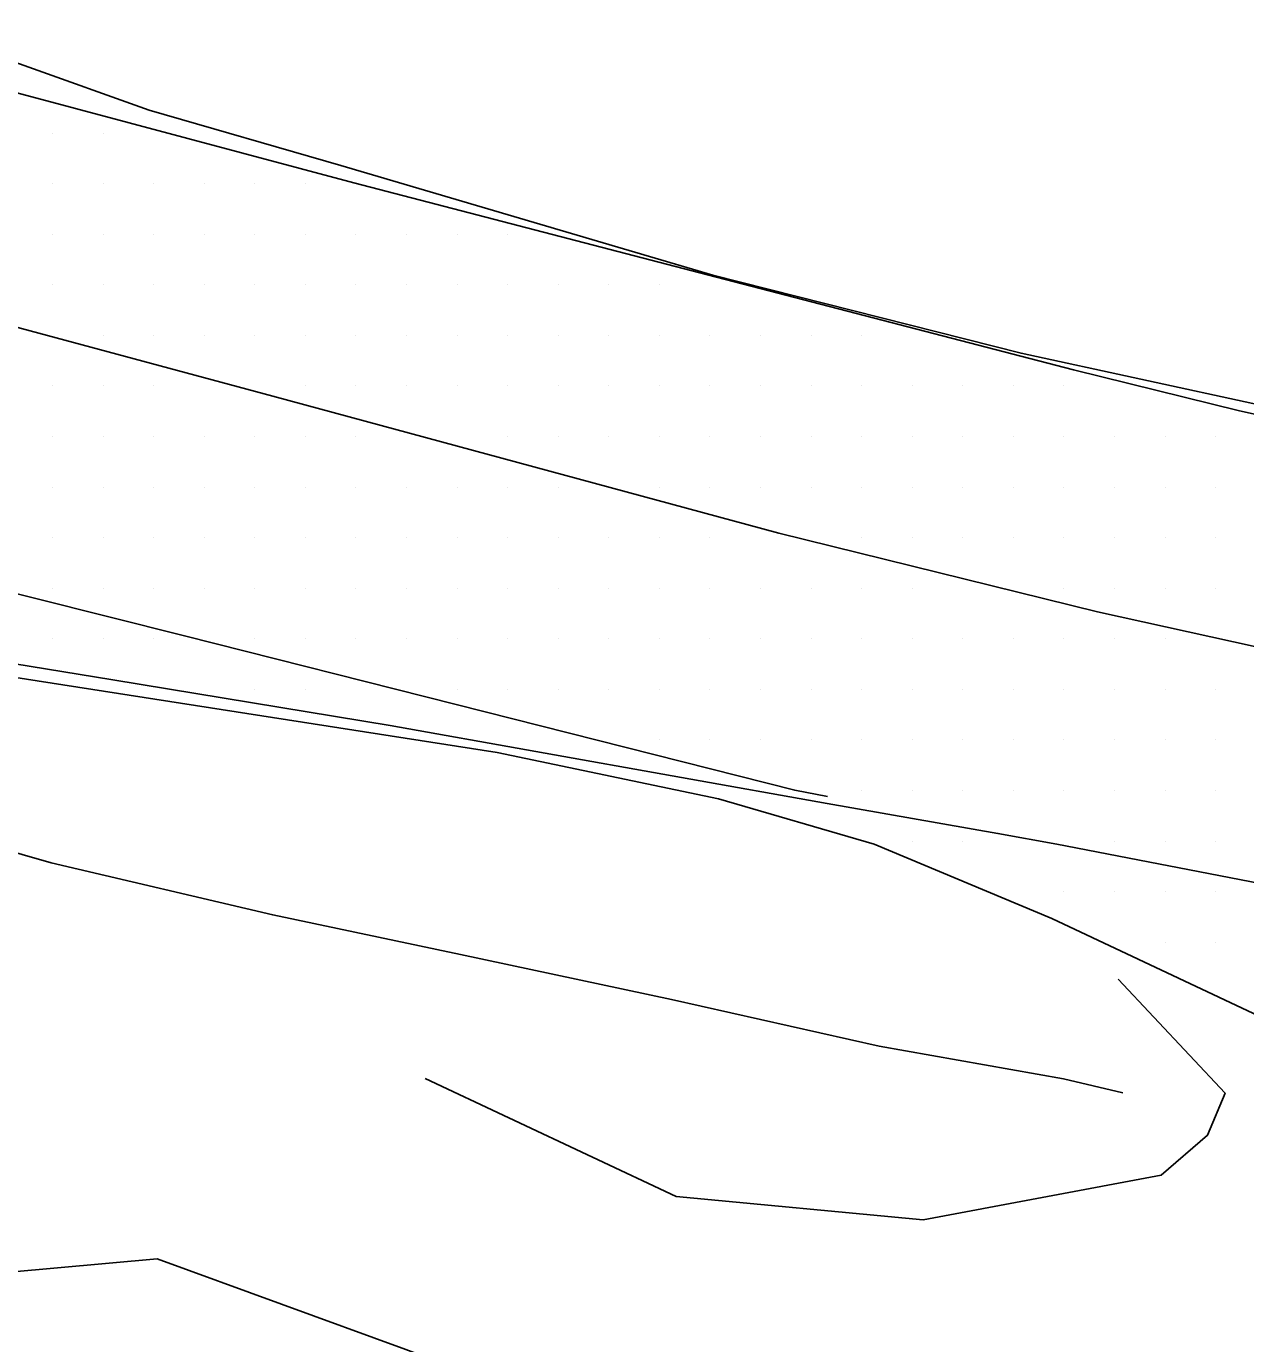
# Model space of a CAD drawing. Extents: x 1762120 to 1766775, y 709485 to 712965.
# Drawn here: x 1763485 to 1763545.2, y 712443.9 to 712509 of the extents above; entities that cross this region are included whole.
import ezdxf

# ---------------------------------------------------------------- set-up
doc = ezdxf.new("R2010")
doc.units = 0
for name, color, linetype in [('Exist DTM Scan Elevation Point', 7, 'Continuous'), ('Exist Roads EOP', 7, 'Continuous'), ('Exist Roads EOT', 7, 'Continuous'), ('PH Exist DTM Breakline', 7, 'Continuous')]:
    doc.layers.add(name, color=color, linetype=linetype)

msp = doc.modelspace()

# ---------------------------------------------------------------- linework, layer by layer
at = {"layer": 'Exist DTM Scan Elevation Point'}
for p, q in [((1763486.25, 712503.75), (1763486.25, 712503.75)), ((1763488.75, 712503.75), (1763488.75, 712503.75)), ((1763486.25, 712501.25), (1763486.25, 712501.25)), ((1763488.75, 712501.25), (1763488.75, 712501.25)), ((1763491.25, 712501.25), (1763491.25, 712501.25)), ((1763493.75, 712501.25), (1763493.75, 712501.25)), ((1763496.25, 712501.25), (1763496.25, 712501.25)), ((1763498.75, 712501.25), (1763498.75, 712501.25)), ((1763486.25, 712498.75), (1763486.25, 712498.75)), ((1763488.75, 712498.75), (1763488.75, 712498.75)), ((1763491.25, 712498.75), (1763491.25, 712498.75)), ((1763493.75, 712498.75), (1763493.75, 712498.75)), ((1763496.25, 712498.75), (1763496.25, 712498.75)), ((1763498.75, 712498.75), (1763498.75, 712498.75)), ((1763501.25, 712498.75), (1763501.25, 712498.75)), ((1763503.75, 712498.75), (1763503.75, 712498.75)), ((1763506.25, 712498.75), (1763506.25, 712498.75)), ((1763508.75, 712498.75), (1763508.75, 712498.75)), ((1763486.25, 712496.25), (1763486.25, 712496.25)), ((1763488.75, 712496.25), (1763488.75, 712496.25)), ((1763491.25, 712496.25), (1763491.25, 712496.25)), ((1763493.75, 712496.25), (1763493.75, 712496.25)), ((1763496.25, 712496.25), (1763496.25, 712496.25)), ((1763498.75, 712496.25), (1763498.75, 712496.25)), ((1763501.25, 712496.25), (1763501.25, 712496.25)), ((1763503.75, 712496.25), (1763503.75, 712496.25)), ((1763506.25, 712496.25), (1763506.25, 712496.25)), ((1763508.75, 712496.25), (1763508.75, 712496.25)), ((1763511.25, 712496.25), (1763511.25, 712496.25)), ((1763513.75, 712496.25), (1763513.75, 712496.25)), ((1763516.25, 712496.25), (1763516.25, 712496.25)), ((1763488.75, 712493.75), (1763488.75, 712493.75)), ((1763491.25, 712493.75), (1763491.25, 712493.75)), ((1763493.75, 712493.75), (1763493.75, 712493.75)), ((1763496.25, 712493.75), (1763496.25, 712493.75)), ((1763498.75, 712493.75), (1763498.75, 712493.75)), ((1763501.25, 712493.75), (1763501.25, 712493.75)), ((1763503.75, 712493.75), (1763503.75, 712493.75)), ((1763506.25, 712493.75), (1763506.25, 712493.75)), ((1763508.75, 712493.75), (1763508.75, 712493.75)), ((1763511.25, 712493.75), (1763511.25, 712493.75)), ((1763513.75, 712493.75), (1763513.75, 712493.75)), ((1763516.25, 712493.75), (1763516.25, 712493.75)), ((1763518.75, 712493.75), (1763518.75, 712493.75)), ((1763521.25, 712493.75), (1763521.25, 712493.75)), ((1763523.75, 712493.75), (1763523.75, 712493.75)), ((1763526.25, 712493.75), (1763526.25, 712493.75)), ((1763486.25, 712491.25), (1763486.25, 712491.25)), ((1763488.75, 712491.25), (1763488.75, 712491.25)), ((1763491.25, 712491.25), (1763491.25, 712491.25)), ((1763498.75, 712491.25), (1763498.75, 712491.25)), ((1763501.25, 712491.25), (1763501.25, 712491.25)), ((1763503.75, 712491.25), (1763503.75, 712491.25)), ((1763506.25, 712491.25), (1763506.25, 712491.25)), ((1763508.75, 712491.25), (1763508.75, 712491.25)), ((1763511.25, 712491.25), (1763511.25, 712491.25)), ((1763513.75, 712491.25), (1763513.75, 712491.25)), ((1763516.25, 712491.25), (1763516.25, 712491.25)), ((1763518.75, 712491.25), (1763518.75, 712491.25)), ((1763521.25, 712491.25), (1763521.25, 712491.25)), ((1763523.75, 712491.25), (1763523.75, 712491.25)), ((1763526.25, 712491.25), (1763526.25, 712491.25)), ((1763528.75, 712491.25), (1763528.75, 712491.25)), ((1763531.25, 712491.25), (1763531.25, 712491.25)), ((1763533.75, 712491.25), (1763533.75, 712491.25)), ((1763536.25, 712491.25), (1763536.25, 712491.25)), ((1763486.25, 712488.75), (1763486.25, 712488.75)), ((1763488.75, 712488.75), (1763488.75, 712488.75)), ((1763491.25, 712488.75), (1763491.25, 712488.75)), ((1763493.75, 712488.75), (1763493.75, 712488.75)), ((1763496.25, 712488.75), (1763496.25, 712488.75)), ((1763498.75, 712488.75), (1763498.75, 712488.75)), ((1763501.25, 712488.75), (1763501.25, 712488.75)), ((1763508.75, 712488.75), (1763508.75, 712488.75)), ((1763511.25, 712488.75), (1763511.25, 712488.75)), ((1763513.75, 712488.75), (1763513.75, 712488.75)), ((1763516.25, 712488.75), (1763516.25, 712488.75)), ((1763518.75, 712488.75), (1763518.75, 712488.75)), ((1763521.25, 712488.75), (1763521.25, 712488.75)), ((1763523.75, 712488.75), (1763523.75, 712488.75)), ((1763526.25, 712488.75), (1763526.25, 712488.75)), ((1763528.75, 712488.75), (1763528.75, 712488.75)), ((1763531.25, 712488.75), (1763531.25, 712488.75)), ((1763533.75, 712488.75), (1763533.75, 712488.75)), ((1763536.25, 712488.75), (1763536.25, 712488.75)), ((1763538.75, 712488.75), (1763538.75, 712488.75)), ((1763541.25, 712488.75), (1763541.25, 712488.75)), ((1763543.75, 712488.75), (1763543.75, 712488.75)), ((1763486.25, 712486.25), (1763486.25, 712486.25)), ((1763488.75, 712486.25), (1763488.75, 712486.25)), ((1763491.25, 712486.25), (1763491.25, 712486.25)), ((1763493.75, 712486.25), (1763493.75, 712486.25)), ((1763496.25, 712486.25), (1763496.25, 712486.25)), ((1763498.75, 712486.25), (1763498.75, 712486.25)), ((1763501.25, 712486.25), (1763501.25, 712486.25)), ((1763503.75, 712486.25), (1763503.75, 712486.25)), ((1763506.25, 712486.25), (1763506.25, 712486.25)), ((1763508.75, 712486.25), (1763508.75, 712486.25)), ((1763511.25, 712486.25), (1763511.25, 712486.25)), ((1763516.25, 712486.25), (1763516.25, 712486.25)), ((1763518.75, 712486.25), (1763518.75, 712486.25)), ((1763521.25, 712486.25), (1763521.25, 712486.25)), ((1763523.75, 712486.25), (1763523.75, 712486.25)), ((1763526.25, 712486.25), (1763526.25, 712486.25)), ((1763528.75, 712486.25), (1763528.75, 712486.25)), ((1763531.25, 712486.25), (1763531.25, 712486.25)), ((1763533.75, 712486.25), (1763533.75, 712486.25)), ((1763536.25, 712486.25), (1763536.25, 712486.25)), ((1763538.75, 712486.25), (1763538.75, 712486.25)), ((1763541.25, 712486.25), (1763541.25, 712486.25)), ((1763543.75, 712486.25), (1763543.75, 712486.25)), ((1763486.25, 712483.75), (1763486.25, 712483.75)), ((1763488.75, 712483.75), (1763488.75, 712483.75)), ((1763491.25, 712483.75), (1763491.25, 712483.75)), ((1763493.75, 712483.75), (1763493.75, 712483.75)), ((1763496.25, 712483.75), (1763496.25, 712483.75)), ((1763498.75, 712483.75), (1763498.75, 712483.75)), ((1763501.25, 712483.75), (1763501.25, 712483.75)), ((1763503.75, 712483.75), (1763503.75, 712483.75)), ((1763506.25, 712483.75), (1763506.25, 712483.75)), ((1763508.75, 712483.75), (1763508.75, 712483.75)), ((1763511.25, 712483.75), (1763511.25, 712483.75)), ((1763513.75, 712483.75), (1763513.75, 712483.75)), ((1763516.25, 712483.75), (1763516.25, 712483.75)), ((1763518.75, 712483.75), (1763518.75, 712483.75)), ((1763526.25, 712483.75), (1763526.25, 712483.75)), ((1763528.75, 712483.75), (1763528.75, 712483.75)), ((1763531.25, 712483.75), (1763531.25, 712483.75)), ((1763533.75, 712483.75), (1763533.75, 712483.75)), ((1763536.25, 712483.75), (1763536.25, 712483.75)), ((1763538.75, 712483.75), (1763538.75, 712483.75)), ((1763541.25, 712483.75), (1763541.25, 712483.75)), ((1763543.75, 712483.75), (1763543.75, 712483.75)), ((1763486.25, 712481.25), (1763486.25, 712481.25)), ((1763488.75, 712481.25), (1763488.75, 712481.25)), ((1763491.25, 712481.25), (1763491.25, 712481.25)), ((1763493.75, 712481.25), (1763493.75, 712481.25)), ((1763496.25, 712481.25), (1763496.25, 712481.25)), ((1763498.75, 712481.25), (1763498.75, 712481.25)), ((1763501.25, 712481.25), (1763501.25, 712481.25)), ((1763503.75, 712481.25), (1763503.75, 712481.25)), ((1763506.25, 712481.25), (1763506.25, 712481.25)), ((1763508.75, 712481.25), (1763508.75, 712481.25)), ((1763511.25, 712481.25), (1763511.25, 712481.25)), ((1763513.75, 712481.25), (1763513.75, 712481.25)), ((1763516.25, 712481.25), (1763516.25, 712481.25)), ((1763518.75, 712481.25), (1763518.75, 712481.25)), ((1763521.25, 712481.25), (1763521.25, 712481.25)), ((1763523.75, 712481.25), (1763523.75, 712481.25)), ((1763526.25, 712481.25), (1763526.25, 712481.25)), ((1763528.75, 712481.25), (1763528.75, 712481.25)), ((1763536.25, 712481.25), (1763536.25, 712481.25)), ((1763538.75, 712481.25), (1763538.75, 712481.25)), ((1763541.25, 712481.25), (1763541.25, 712481.25)), ((1763543.75, 712481.25), (1763543.75, 712481.25)), ((1763486.25, 712478.75), (1763486.25, 712478.75)), ((1763488.75, 712478.75), (1763488.75, 712478.75)), ((1763491.25, 712478.75), (1763491.25, 712478.75)), ((1763496.25, 712478.75), (1763496.25, 712478.75)), ((1763498.75, 712478.75), (1763498.75, 712478.75)), ((1763501.25, 712478.75), (1763501.25, 712478.75)), ((1763503.75, 712478.75), (1763503.75, 712478.75)), ((1763506.25, 712478.75), (1763506.25, 712478.75)), ((1763508.75, 712478.75), (1763508.75, 712478.75)), ((1763511.25, 712478.75), (1763511.25, 712478.75)), ((1763513.75, 712478.75), (1763513.75, 712478.75)), ((1763516.25, 712478.75), (1763516.25, 712478.75)), ((1763518.75, 712478.75), (1763518.75, 712478.75)), ((1763521.25, 712478.75), (1763521.25, 712478.75)), ((1763523.75, 712478.75), (1763523.75, 712478.75)), ((1763526.25, 712478.75), (1763526.25, 712478.75)), ((1763528.75, 712478.75), (1763528.75, 712478.75)), ((1763531.25, 712478.75), (1763531.25, 712478.75)), ((1763533.75, 712478.75), (1763533.75, 712478.75)), ((1763536.25, 712478.75), (1763536.25, 712478.75)), ((1763538.75, 712478.75), (1763538.75, 712478.75)), ((1763541.25, 712478.75), (1763541.25, 712478.75)), ((1763496.25, 712476.25), (1763496.25, 712476.25)), ((1763498.75, 712476.25), (1763498.75, 712476.25)), ((1763506.25, 712476.25), (1763506.25, 712476.25)), ((1763508.75, 712476.25), (1763508.75, 712476.25)), ((1763511.25, 712476.25), (1763511.25, 712476.25)), ((1763513.75, 712476.25), (1763513.75, 712476.25)), ((1763516.25, 712476.25), (1763516.25, 712476.25)), ((1763518.75, 712476.25), (1763518.75, 712476.25)), ((1763521.25, 712476.25), (1763521.25, 712476.25)), ((1763523.75, 712476.25), (1763523.75, 712476.25)), ((1763526.25, 712476.25), (1763526.25, 712476.25)), ((1763528.75, 712476.25), (1763528.75, 712476.25)), ((1763531.25, 712476.25), (1763531.25, 712476.25)), ((1763533.75, 712476.25), (1763533.75, 712476.25)), ((1763536.25, 712476.25), (1763536.25, 712476.25)), ((1763538.75, 712476.25), (1763538.75, 712476.25)), ((1763541.25, 712476.25), (1763541.25, 712476.25)), ((1763543.75, 712476.25), (1763543.75, 712476.25)), ((1763516.25, 712473.75), (1763516.25, 712473.75)), ((1763518.75, 712473.75), (1763518.75, 712473.75)), ((1763521.25, 712473.75), (1763521.25, 712473.75)), ((1763523.75, 712473.75), (1763523.75, 712473.75)), ((1763526.25, 712473.75), (1763526.25, 712473.75)), ((1763528.75, 712473.75), (1763528.75, 712473.75)), ((1763531.25, 712473.75), (1763531.25, 712473.75)), ((1763533.75, 712473.75), (1763533.75, 712473.75)), ((1763536.25, 712473.75), (1763536.25, 712473.75)), ((1763538.75, 712473.75), (1763538.75, 712473.75)), ((1763541.25, 712473.75), (1763541.25, 712473.75)), ((1763543.75, 712473.75), (1763543.75, 712473.75)), ((1763526.25, 712471.25), (1763526.25, 712471.25)), ((1763528.75, 712471.25), (1763528.75, 712471.25)), ((1763531.25, 712471.25), (1763531.25, 712471.25)), ((1763533.75, 712471.25), (1763533.75, 712471.25)), ((1763536.25, 712471.25), (1763536.25, 712471.25)), ((1763538.75, 712471.25), (1763538.75, 712471.25)), ((1763541.25, 712471.25), (1763541.25, 712471.25)), ((1763543.75, 712471.25), (1763543.75, 712471.25)), ((1763528.75, 712468.75), (1763528.75, 712468.75)), ((1763531.25, 712468.75), (1763531.25, 712468.75)), ((1763538.75, 712468.75), (1763538.75, 712468.75)), ((1763541.25, 712468.75), (1763541.25, 712468.75)), ((1763543.75, 712468.75), (1763543.75, 712468.75)), ((1763536.25, 712466.25), (1763536.25, 712466.25)), ((1763538.75, 712466.25), (1763538.75, 712466.25)), ((1763541.25, 712466.25), (1763541.25, 712466.25)), ((1763543.75, 712466.25), (1763543.75, 712466.25)), ((1763541.25, 712463.75), (1763541.25, 712463.75)), ((1763543.75, 712463.75), (1763543.75, 712463.75))]:
    msp.add_line(p, q, dxfattribs=at)
at = {"layer": 'Exist Roads EOP'}
for points in [[(1763643.77, 712469.08), (1763626.18, 712472.9), (1763599.42, 712478.63), (1763576.58, 712483.84), (1763571.18, 712485.03), (1763551.88, 712489.01), (1763534.13, 712492.86), (1763518.9, 712496.72), (1763500.5, 712502.14), (1763491.03, 712504.88), (1763478.656, 712509.297), (1763462.81, 712513.89), (1763458.502, 712515.027), (1763451.12, 712516.94), (1763440.11, 712519.75), (1763420.99, 712524.32), (1763409.387, 712527.563), (1763408.929, 712525.659)], [(1763402.978, 712490.299), (1763402.57, 712488.349), (1763416.35, 712487.28), (1763437.97, 712483.29), (1763457.67, 712480.98), (1763482.94, 712477.06), (1763508.24, 712473.12), (1763519.18, 712470.84), (1763526.87, 712468.59), (1763535.65, 712464.92), (1763550.17, 712458.08), (1763569.02, 712449.37), (1763604.66, 712439.45), (1763611.76, 712436.53), (1763616.31, 712433.19), (1763618.93, 712430.13), (1763619.854, 712426.577)]]:
    msp.add_lwpolyline(points, dxfattribs=at)
at = {"layer": 'Exist Roads EOT'}
for points in [[(1763641.44, 712457.51), (1763610.11, 712464.37), (1763586.15, 712469.61), (1763570.11, 712472.98), (1763537.91, 712480.08), (1763522.15, 712483.97), (1763497.14, 712490.74), (1763477.41, 712496.05), (1763457.98, 712501.22), (1763441.15, 712505.41), (1763416.91, 712511.31), (1763393.66, 712516.74), (1763375.63, 712520.86), (1763349.91, 712526.4)], [(1763643.66, 712468.08), (1763620.69, 712473.26), (1763603.42, 712477.07), (1763588.97, 712480.2), (1763569.94, 712484.38), (1763558.25, 712487.06), (1763544.93, 712490.02), (1763536.73, 712492.05), (1763519.07, 712496.62), (1763501.14, 712501.29), (1763481.82, 712506.44), (1763471.77, 712509.18), (1763450.73, 712514.7), (1763436.96, 712518.41), (1763425.2, 712521.47), (1763415.71, 712523.9), (1763408.688, 712525.62)], [(1763423.38, 712496.13), (1763433.3, 712493.74), (1763441.32, 712491.73), (1763454.62, 712488.4), (1763470.25, 712484.54), (1763492.78, 712478.89), (1763506.2, 712475.5), (1763522.94, 712471.26), (1763524.56, 712470.96)], [(1763403.124, 712490.426), (1763420.2, 712487.67), (1763438.08, 712484.85), (1763457.95, 712481.82), (1763474.38, 712479.14), (1763489.24, 712476.72), (1763502.94, 712474.46)], [(1763502.94, 712474.46), (1763524.55, 712470.61), (1763532.99, 712469.13), (1763535.9, 712468.59), (1763558.55, 712464.22), (1763571.16, 712461.82), (1763583.88, 712459.31), (1763597.84, 712456.58), (1763630.65, 712449.7), (1763639.85, 712447.75)]]:
    msp.add_lwpolyline(points, dxfattribs=at)
at = {"layer": 'PH Exist DTM Breakline'}
for points in [[(1763401.313, 712480.474), (1763413.973, 712480.629), (1763435.174, 712478.099), (1763448.67, 712475.407), (1763457.334, 712473.631), (1763466.749, 712472.084), (1763474.932, 712470.898), (1763486.185, 712467.67), (1763497.142, 712465.095), (1763506.412, 712463.149), (1763516.848, 712460.911), (1763527.121, 712458.606), (1763536.237, 712456.991), (1763539.17, 712456.298)], [(1763433.407, 712461.841), (1763443.679, 712458.846), (1763452.795, 712455.523), (1763462.052, 712452.103), (1763471.548, 712449.089), (1763481.551, 712447.201), (1763491.422, 712448.09), (1763503.719, 712443.616), (1763515.004, 712439.386), (1763522.853, 712436.935), (1763529.718, 712436.28), (1763535.651, 712434.479), (1763544.769, 712431.289), (1763554.288, 712429.526), (1763564.03, 712429.454), (1763570.846, 712429.91), (1763580.791, 712428.039), (1763589.009, 712428.88), (1763597.709, 712430.405), (1763606.079, 712427.974), (1763609.975, 712424.399), (1763610.37, 712417.666), (1763608.851, 712409.683), (1763609.884, 712405.31)], [(1763538.933, 712461.93), (1763544.218, 712456.28), (1763543.348, 712454.205), (1763541.061, 712452.23), (1763529.287, 712450.031), (1763517.077, 712451.178), (1763504.67, 712457.018)]]:
    msp.add_lwpolyline(points, dxfattribs=at)

doc.saveas('drawing.dxf')
